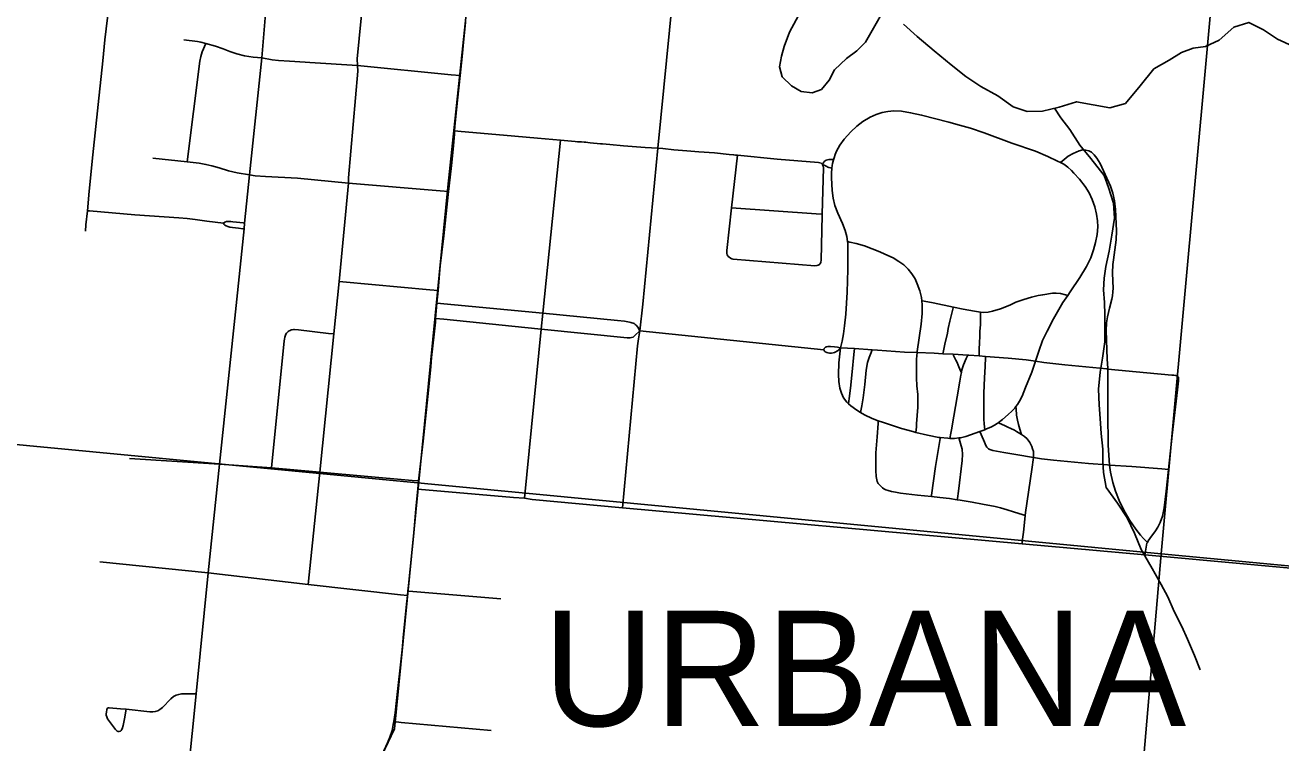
# Model space of a CAD drawing. Extents: x 0 to 1067, y 0 to 440.
# Drawn here: x 801.667 to 802.698, y 351.244 to 351.834 of the extents above; entities that cross this region are included whole.
import ezdxf

# ---------------------------------------------------------------- set-up
doc = ezdxf.new("R2010")
doc.units = 0
for name, color, linetype in [('GM_X_City_Street', 7, 'Continuous'), ('GM_X_Corporation_Text', 7, 'Continuous'), ('GM_X_County_Road', 7, 'Continuous'), ('GM_X_Minor_Lake', 7, 'Continuous'), ('GM_X_Minor_River', 7, 'Continuous'), ('GM_X_Rail_Line', 7, 'Continuous'), ('GM_X_Section', 7, 'Continuous'), ('GM_X_US_Route', 7, 'Continuous'), ('GM_X_US_Shield', 7, 'Continuous')]:
    doc.layers.add(name, color=color, linetype=linetype)

msp = doc.modelspace()

# ---------------------------------------------------------------- linework, layer by layer
at = {"layer": 'GM_X_City_Street'}
msp.add_line((802.1721, 351.5828), (802.3229, 351.5672), dxfattribs=at)
for points in [[(801.8021, 351.1668), (801.8013, 351.1722), (801.8002, 351.1796), (801.7997, 351.1858), (801.7996, 351.194), (801.8001, 351.2046), (801.8012, 351.2195), (801.8079, 351.2847), (801.8177, 351.3839), (801.8269, 351.4733), (801.8412, 351.6088), (801.8471, 351.6664), (801.8476, 351.6712), (801.8516, 351.7108), (801.8617, 351.8067), (801.8697, 351.9024), (801.8789, 352.0004), (801.8856, 352.0728), (801.889, 352.1079), (801.8931, 352.1484)], [(802.1577, 351.4374), (802.17, 351.5704), (802.1708, 351.5761), (802.1721, 351.5828), (802.1744, 351.6045), (802.1869, 351.7326), (802.1989, 351.8547), (802.1994, 351.8573), (802.2003, 351.8598), (802.2012, 351.8626), (802.2025, 351.8676), (802.203, 351.8718), (802.2069, 351.9252), (802.2103, 351.9706), (802.2168, 352.0403), (802.2174, 352.0445), (802.2246, 352.1188)], [(801.8998, 351.3744), (801.9094, 351.4666), (801.9207, 351.5801), (801.9252, 351.6233), (801.9328, 351.7038), (801.9328, 351.7083), (801.9405, 351.7959), (801.9402, 351.8004), (801.9399, 351.8061), (801.9486, 351.8952)], [(801.7169, 351.6646), (801.7174, 351.6696), (801.7185, 351.6812), (801.7201, 351.6974), (801.7231, 351.7271), (801.7275, 351.7685), (801.7312, 351.8044), (801.733, 351.8217), (801.735, 351.8397), (801.7352, 351.8436), (801.7345, 351.8462), (801.733, 351.8485), (801.7309, 351.8503), (801.7286, 351.8516), (801.725, 351.8526), (801.7218, 351.8532), (801.7115, 351.8549), (801.7009, 351.8569), (801.6911, 351.8585), (801.6842, 351.8593), (801.6769, 351.8599), (801.6713, 351.8599), (801.6662, 351.8597)], [(801.7977, 351.8215), (801.8088, 351.8203), (801.8117, 351.8197), (801.8158, 351.8186), (801.8238, 351.8163), (801.83, 351.8143), (801.8354, 351.812), (801.8412, 351.8101), (801.8476, 351.8084), (801.8546, 351.8074), (801.8617, 351.8067), (801.8702, 351.8052), (801.8754, 351.8046), (801.8844, 351.804), (801.8974, 351.8033), (801.9012, 351.8031), (801.9402, 351.8004), (802.0172, 351.7929), (802.0245, 351.7922)], [(801.8005, 351.7214), (801.8109, 351.8041), (801.8117, 351.8078), (801.8128, 351.8118), (801.8158, 351.8186)], [(802.3367, 351.5687), (802.3382, 351.5743), (802.3391, 351.5802), (802.3399, 351.5868), (802.3412, 351.5963), (802.3422, 351.6143), (802.3427, 351.6329), (802.3428, 351.6485), (802.3426, 351.6553), (802.3425, 351.6561), (802.3419, 351.6602), (802.3406, 351.665), (802.3383, 351.6707), (802.3344, 351.6792), (802.3321, 351.6856), (802.3307, 351.6917), (802.3298, 351.6978), (802.3293, 351.7084), (802.3293, 351.7109), (802.3294, 351.7129), (802.3296, 351.7153), (802.3297, 351.7163), (802.3299, 351.7185), (802.3302, 351.7202), (802.331, 351.7231), (802.3314, 351.7246), (802.3324, 351.7275), (802.3334, 351.7301), (802.3362, 351.735), (802.3398, 351.74), (802.3452, 351.7461), (802.3501, 351.7508), (802.3551, 351.7545), (802.361, 351.758), (802.366, 351.7603), (802.3708, 351.7619), (802.3756, 351.7628), (802.3806, 351.7632), (802.3868, 351.7629), (802.3942, 351.7618), (802.4033, 351.7598), (802.4255, 351.754), (802.4343, 351.7516), (802.4433, 351.749), (802.4546, 351.7452), (802.4773, 351.7368), (802.4967, 351.7301), (802.507, 351.7258), (802.5149, 351.7221), (802.5172, 351.7208)], [(802.02, 351.7468), (802.0254, 351.7463), (802.0602, 351.7433), (802.088, 351.7408), (802.1069, 351.7391), (802.1188, 351.738), (802.1207, 351.7379), (802.1241, 351.7378), (802.1264, 351.7376), (802.1276, 351.7375), (802.1294, 351.7373), (802.1312, 351.7371), (802.1396, 351.7362), (802.1414, 351.7361), (802.1475, 351.7356), (802.1586, 351.7346), (802.1765, 351.7333), (802.1869, 351.7326), (802.1908, 351.7323), (802.2, 351.7314), (802.2105, 351.7304), (802.2204, 351.7297), (802.2333, 351.7287), (802.2454, 351.7275), (802.249, 351.7272), (802.2506, 351.7269), (802.2522, 351.7268), (802.2847, 351.7236), (802.3186, 351.7208), (802.3198, 351.7206), (802.3207, 351.7203), (802.3213, 351.7199), (802.3219, 351.7192)], [(802.0773, 351.4454), (802.0911, 351.584), (802.0924, 351.5971), (802.1069, 351.7391)], [(802.5886, 351.409), (802.5871, 351.4105), (802.5855, 351.4121), (802.583, 351.4149), (802.5791, 351.4197), (802.5742, 351.4269), (802.5696, 351.435), (802.5655, 351.4434), (802.5625, 351.4509), (802.5602, 351.4581), (802.5584, 351.4666), (802.5576, 351.4725), (802.5571, 351.4764), (802.5564, 351.4889), (802.5561, 351.515), (802.5561, 351.537), (802.5561, 351.5513), (802.556, 351.5521), (802.5557, 351.5594), (802.5547, 351.583), (802.555, 351.5892), (802.5558, 351.5941), (802.5576, 351.6014), (802.5594, 351.6086), (802.5599, 351.6115), (802.5602, 351.6146), (802.5604, 351.6178), (802.5601, 351.6234), (802.5599, 351.6302), (802.5603, 351.637), (802.5609, 351.6409), (802.563, 351.6574), (802.5633, 351.6648), (802.5625, 351.6822), (802.5617, 351.6895), (802.5603, 351.6956), (802.5583, 351.7015), (802.554, 351.7111), (802.5498, 351.7201), (802.5472, 351.7244), (802.5449, 351.7273), (802.5426, 351.7293), (802.5404, 351.7305), (802.538, 351.7311), (802.5356, 351.7312), (802.5326, 351.7305), (802.5277, 351.7283), (802.5237, 351.726), (802.5202, 351.7233), (802.5172, 351.7208)], [(801.7723, 351.7244), (801.8005, 351.7214), (801.8104, 351.7203), (801.8159, 351.7193), (801.8207, 351.7182), (801.8267, 351.7164), (801.8344, 351.714), (801.8416, 351.7123), (801.8516, 351.7108), (801.8563, 351.71), (801.8647, 351.7093), (801.8911, 351.7079), (801.9328, 351.7038), (802.0082, 351.6975), (802.015, 351.697)], [(802.2441, 351.6443), (802.2437, 351.6452), (802.2434, 351.6461), (802.2433, 351.647), (802.2434, 351.6485), (802.2473, 351.6837), (802.2522, 351.7268)], [(802.3219, 351.7192), (802.3224, 351.7204), (802.3229, 351.7212), (802.3234, 351.7218), (802.3241, 351.7223), (802.325, 351.7227), (802.326, 351.723), (802.3272, 351.7233), (802.328, 351.7234), (802.3292, 351.7234), (802.3301, 351.7233), (802.331, 351.7231)], [(802.3367, 351.5687), (802.3354, 351.5564), (802.335, 351.5467), (802.3352, 351.5411), (802.3361, 351.5356), (802.3374, 351.5315), (802.3393, 351.5276), (802.3419, 351.5241), (802.3434, 351.5227), (802.3451, 351.5211), (802.3501, 351.5175), (802.3532, 351.5157), (802.3565, 351.5137), (802.3627, 351.5108), (802.3677, 351.5089), (802.372, 351.5073), (802.3867, 351.5024), (802.3961, 351.4999), (802.3985, 351.4993), (802.4082, 351.4969), (802.4173, 351.4952), (802.4186, 351.4951), (802.4247, 351.4945), (802.4264, 351.4944), (802.4303, 351.4944), (802.4338, 351.4947), (802.4353, 351.4948), (802.4395, 351.4958), (802.4512, 351.5), (802.4552, 351.5015), (802.4561, 351.5019), (802.4607, 351.5039), (802.463, 351.5051), (802.4652, 351.5065), (802.4661, 351.5072), (802.4697, 351.5098), (802.4743, 351.5139), (802.4773, 351.5168), (802.4797, 351.5193), (802.4806, 351.5205), (802.482, 351.5222), (802.4836, 351.5248), (802.4857, 351.5289), (802.4886, 351.5362), (802.4937, 351.5488), (802.4967, 351.5577), (802.4996, 351.5659), (802.5026, 351.5746), (802.5062, 351.5825), (802.5114, 351.5924), (802.5193, 351.6058), (802.5232, 351.6116), (802.5251, 351.6146), (802.5331, 351.6264), (802.5385, 351.6355), (802.5421, 351.6427), (802.5445, 351.6491), (802.5461, 351.6551), (802.5473, 351.6618), (802.5478, 351.668), (802.5477, 351.673), (802.5469, 351.6785), (802.5455, 351.6845), (802.5434, 351.6904), (802.5407, 351.696), (802.5374, 351.7013), (802.5329, 351.7072), (802.5283, 351.7122), (802.5263, 351.7142), (802.5232, 351.7171), (802.5199, 351.7194), (802.5172, 351.7208)], [(802.3199, 351.6378), (802.3205, 351.639), (802.3207, 351.6406), (802.3216, 351.6776), (802.3216, 351.6785), (802.3227, 351.7164), (802.3225, 351.7178), (802.3223, 351.7185), (802.3219, 351.7192)], [(802.3219, 351.7192), (802.3238, 351.7183), (802.3254, 351.7175), (802.3263, 351.7171), (802.3272, 351.7169), (802.3285, 351.7165), (802.3297, 351.7163)], [(801.7185, 351.6812), (801.7203, 351.6811), (801.7574, 351.678), (801.7937, 351.6754), (801.8004, 351.6748), (801.807, 351.6741), (801.8167, 351.6728), (801.8302, 351.6711)], [(802.2473, 351.6837), (802.3168, 351.6788), (802.3216, 351.6785)], [(801.8302, 351.6711), (801.8313, 351.672), (801.8326, 351.6724), (801.8343, 351.6725), (801.8362, 351.6724), (801.8379, 351.6722), (801.8409, 351.672), (801.8465, 351.6713), (801.8476, 351.6712)], [(801.8302, 351.6711), (801.8305, 351.6702), (801.8313, 351.6694), (801.8324, 351.6688), (801.8338, 351.6683), (801.8355, 351.6679), (801.8377, 351.6676), (801.8425, 351.667), (801.8461, 351.6665), (801.8471, 351.6664)], [(802.3985, 351.4993), (802.399, 351.5039), (802.3992, 351.5063), (802.4003, 351.5199), (802.4001, 351.5305), (802.3993, 351.5376), (802.399, 351.5441), (802.399, 351.5519), (802.3992, 351.5595), (802.3995, 351.5648), (802.3995, 351.5657), (802.4029, 351.5882), (802.4037, 351.597), (802.4037, 351.6039), (802.4034, 351.6072), (802.4031, 351.6101), (802.4018, 351.6155), (802.3997, 351.6213), (802.3979, 351.6253), (802.3953, 351.6295), (802.3922, 351.6334), (802.3886, 351.6368), (802.3846, 351.6397), (802.3798, 351.6425), (802.373, 351.6457), (802.369, 351.6474), (802.3564, 351.6525), (802.3496, 351.6545), (802.3445, 351.6556), (802.3425, 351.6561)], [(802.2441, 351.6443), (802.2445, 351.6438), (802.245, 351.6433), (802.2464, 351.6424), (802.2474, 351.6418), (802.2486, 351.6415), (802.3156, 351.636), (802.3174, 351.6362), (802.3185, 351.6365), (802.3194, 351.637), (802.3199, 351.6378)], [(801.9252, 351.6233), (801.9281, 351.623), (801.9997, 351.6164), (802.0064, 351.6157)], [(802.4034, 351.6072), (802.4053, 351.6069), (802.4129, 351.6056), (802.4294, 351.6022), (802.4375, 351.6005), (802.4468, 351.5987), (802.4516, 351.598), (802.4542, 351.5977), (802.458, 351.598), (802.4616, 351.5987), (802.4681, 351.6006), (802.4756, 351.6037), (802.4806, 351.6061), (802.4871, 351.6084), (802.4936, 351.6103), (802.499, 351.6116), (802.5027, 351.6123), (802.5107, 351.6136), (802.5137, 351.6137), (802.5174, 351.6133), (802.5213, 351.6121), (802.5232, 351.6116)], [(802.0055, 351.6055), (802.0924, 351.5971), (802.1538, 351.5911), (802.1595, 351.5905), (802.1634, 351.5898), (802.1645, 351.5896), (802.1655, 351.5893), (802.1664, 351.589), (802.1673, 351.5886), (802.1682, 351.5879), (802.169, 351.5873), (802.1703, 351.5856), (802.1721, 351.5828)], [(802.4208, 351.5638), (802.421, 351.5649), (802.4223, 351.5718), (802.4244, 351.5808), (802.4251, 351.5845), (802.4264, 351.5905), (802.4292, 351.6015), (802.4294, 351.6022)], [(802.4505, 351.5621), (802.4506, 351.5678), (802.4507, 351.5726), (802.4511, 351.5786), (802.4512, 351.5823), (802.4515, 351.5877), (802.4516, 351.5961), (802.4516, 351.598)], [(802.0044, 351.5929), (802.0112, 351.5922), (802.0882, 351.5843), (802.0911, 351.584), (802.1616, 351.577), (802.164, 351.577), (802.1652, 351.5772), (802.1664, 351.5775), (802.1672, 351.5781), (802.168, 351.5788), (802.1721, 351.5828)], [(801.8696, 351.4701), (801.88, 351.5744), (801.8802, 351.5759), (801.8805, 351.5774), (801.8808, 351.5783), (801.8811, 351.5792), (801.8815, 351.5799), (801.8821, 351.5807), (801.8827, 351.5815), (801.8834, 351.5821), (801.8842, 351.5826), (801.885, 351.583), (801.8859, 351.5834), (801.8867, 351.5836), (801.8878, 351.5837), (801.8886, 351.5837), (801.8917, 351.5834), (801.9165, 351.5806), (801.9207, 351.5801)], [(802.3229, 351.5672), (802.3233, 351.5681), (802.3238, 351.5687), (802.3244, 351.5692), (802.3252, 351.5696), (802.3263, 351.5697), (802.3284, 351.5698), (802.3317, 351.5696), (802.3343, 351.5692), (802.3367, 351.5687)], [(802.3229, 351.5672), (802.3235, 351.566), (802.3242, 351.5653), (802.3254, 351.5648), (802.3265, 351.5646), (802.3277, 351.5644), (802.3292, 351.5644), (802.3306, 351.5646), (802.3318, 351.565), (802.3328, 351.5655), (802.3338, 351.566), (802.3347, 351.5666), (802.3367, 351.5687)], [(802.3367, 351.5687), (802.3483, 351.5681), (802.3626, 351.5671), (802.367, 351.5668), (802.3893, 351.5652), (802.3995, 351.5648), (802.4135, 351.5642), (802.4208, 351.5638), (802.4291, 351.5634), (802.4411, 351.5628), (802.4421, 351.5627), (802.4505, 351.5621), (802.4557, 351.5617), (802.4743, 351.5602), (802.4891, 351.5588), (802.4967, 351.5577), (802.5035, 351.5566), (802.5208, 351.5547), (802.5554, 351.5514), (802.5561, 351.5513), (802.5881, 351.5482), (802.6087, 351.5464), (802.6103, 351.5462), (802.6119, 351.5459), (802.6127, 351.5456), (802.6134, 351.5453), (802.614, 351.5445)], [(802.3434, 351.5227), (802.3439, 351.5272), (802.345, 351.5356), (802.3464, 351.5489), (802.3477, 351.5632), (802.3483, 351.5681)], [(802.3532, 351.5157), (802.3542, 351.521), (802.3554, 351.5276), (802.3567, 351.5387), (802.3578, 351.5505), (802.3589, 351.5566), (802.3601, 351.5608), (802.3612, 351.5636), (802.3626, 351.5671)], [(802.4264, 351.4944), (802.4272, 351.4987), (802.4278, 351.5015), (802.4298, 351.5127), (802.4326, 351.5285), (802.4346, 351.5414), (802.4354, 351.5463), (802.4359, 351.5485), (802.4353, 351.5499), (802.4334, 351.5544), (802.4324, 351.5566), (802.4314, 351.5587), (802.4295, 351.5625), (802.4291, 351.5634)], [(802.4359, 351.5485), (802.4363, 351.5506), (802.4376, 351.5547), (802.4398, 351.5599), (802.4411, 351.5628)], [(802.4552, 351.5015), (802.455, 351.5035), (802.4547, 351.5067), (802.4544, 351.5098), (802.4543, 351.5166), (802.4543, 351.5258), (802.4544, 351.5314), (802.4549, 351.5442), (802.4555, 351.5535), (802.4557, 351.5607), (802.4557, 351.5617)], [(802.5864, 351.3987), (802.587, 351.4017), (802.5875, 351.405), (802.5882, 351.4082), (802.5886, 351.409), (802.5892, 351.4103), (802.5905, 351.4122), (802.5953, 351.4184), (802.5973, 351.4215), (802.5992, 351.4254), (802.601, 351.4306), (802.6024, 351.4373), (802.6041, 351.4509), (802.606, 351.4689), (802.609, 351.4971), (802.6132, 351.5342), (802.614, 351.5416), (802.6141, 351.543), (802.614, 351.5445)], [(802.4853, 351.4975), (802.4848, 351.4993), (802.4834, 351.5039), (802.4828, 351.5059), (802.4819, 351.5092), (802.4813, 351.5134), (802.4808, 351.5185), (802.4806, 351.5205)], [(802.3677, 351.5089), (802.3676, 351.5067), (802.3667, 351.4955), (802.3658, 351.4825), (802.3658, 351.4748), (802.3658, 351.4679), (802.3661, 351.4631), (802.3664, 351.4604), (802.3668, 351.459), (802.3676, 351.4573), (802.3686, 351.4561), (802.3697, 351.455), (802.3713, 351.4537), (802.3722, 351.453), (802.374, 351.4522), (802.3759, 351.4515), (802.3787, 351.4507), (802.3819, 351.4502), (802.386, 351.4495), (802.3907, 351.4489), (802.3998, 351.4478), (802.4113, 351.4466), (802.4182, 351.4459), (802.4263, 351.4449), (802.4326, 351.444), (802.4349, 351.4437), (802.4448, 351.4419), (802.4533, 351.4403), (802.4637, 351.4384), (802.4681, 351.4373), (802.4734, 351.4358), (802.4787, 351.4341), (802.4866, 351.4316), (802.4883, 351.431)], [(802.4857, 351.4078), (802.4859, 351.4096), (802.4868, 351.4174), (802.4876, 351.4252), (802.4883, 351.431), (802.4886, 351.4335), (802.4937, 351.4687), (802.495, 351.4788), (802.4951, 351.4797), (802.495, 351.4835), (802.4944, 351.4859), (802.4938, 351.4877), (802.492, 351.491), (802.4898, 351.494), (802.4876, 351.4959), (802.4853, 351.4975), (802.4813, 351.5001), (802.4796, 351.501), (802.4764, 351.5026), (802.4741, 351.5037), (802.4723, 351.5045), (802.4683, 351.5062), (802.4661, 351.5072)], [(802.4113, 351.4466), (802.4115, 351.4478), (802.4148, 351.4712), (802.4185, 351.4943), (802.4186, 351.4951)], [(802.4326, 351.444), (802.4328, 351.4451), (802.4336, 351.451), (802.4367, 351.4763), (802.4369, 351.4812), (802.4365, 351.4855), (802.4357, 351.4882), (802.434, 351.4939), (802.4338, 351.4947)], [(802.4512, 351.5), (802.4541, 351.4931), (802.4563, 351.488), (802.4567, 351.4872), (802.4574, 351.4865), (802.4583, 351.4859), (802.4594, 351.4853), (802.4617, 351.4845), (802.4709, 351.4827), (802.4807, 351.4811), (802.495, 351.4788), (802.5018, 351.4777), (802.5114, 351.4765), (802.5288, 351.4747), (802.5403, 351.4738), (802.5558, 351.4727), (802.5576, 351.4725), (802.5759, 351.4713), (802.6005, 351.4693), (802.606, 351.4689)], [(801.7532, 351.4779), (801.8269, 351.4733), (801.8696, 351.4701), (801.9094, 351.4666), (801.985, 351.4599), (801.9904, 351.4594)], [(801.9897, 351.4527), (802.0684, 351.4459), (802.0773, 351.4454), (802.0835, 351.4443), (802.1577, 351.4374), (802.4857, 351.4078), (802.5864, 351.3987), (802.6045, 351.3971)], [(801.7287, 351.393), (801.8177, 351.3839), (801.8998, 351.3744), (801.9755, 351.3659), (801.9813, 351.3653)], [(801.9817, 351.369), (801.9858, 351.3687), (802.0578, 351.3625)], [(801.7504, 351.2719), (801.7491, 351.264), (801.7479, 351.2586), (801.747, 351.2558), (801.7466, 351.2551), (801.7462, 351.2545), (801.7456, 351.254), (801.7447, 351.2537), (801.7438, 351.2538), (801.743, 351.2541), (801.7422, 351.2547), (801.7417, 351.2553), (801.7351, 351.2641), (801.7344, 351.2657), (801.734, 351.2672), (801.734, 351.2683), (801.7341, 351.2695), (801.7345, 351.2717), (801.7349, 351.2725), (801.7356, 351.273), (801.7364, 351.2732), (801.7456, 351.2724), (801.7504, 351.2719), (801.7697, 351.2699), (801.7723, 351.2698), (801.7743, 351.2701), (801.7763, 351.2707), (801.778, 351.2717), (801.7801, 351.2733), (801.7871, 351.2805), (801.7893, 351.2824), (801.7913, 351.2835), (801.7935, 351.2842), (801.7958, 351.2845), (801.7995, 351.2846), (801.8079, 351.2847)], [(801.97, 351.2618), (801.9761, 351.2612), (802.0499, 351.2545)]]:
    msp.add_lwpolyline(points, dxfattribs=at)
at = {"layer": 'GM_X_County_Road'}
msp.add_lwpolyline([(803.0994, 351.3509), (802.7961, 351.3796), (802.6045, 351.3971)], dxfattribs=at)
at = {"layer": 'GM_X_Minor_Lake'}
msp.add_lwpolyline([(802.3139, 351.8603), (802.3102, 351.8555), (802.3045, 351.846), (802.3003, 351.8381), (802.2949, 351.8279), (802.2906, 351.8162), (802.2883, 351.8082), (802.2867, 351.7995), (802.2889, 351.7912), (802.2964, 351.7839), (802.3043, 351.7793), (802.3134, 351.7781), (802.321, 351.7807), (802.3275, 351.7886), (802.3317, 351.7969), (802.3416, 351.8063), (802.35, 351.8127), (802.3572, 351.8198), (802.3615, 351.8274), (802.3661, 351.8349), (802.3707, 351.8432), (802.3771, 351.8458)], dxfattribs=at)
at = {"layer": 'GM_X_Minor_River'}
for points in [[(802.3884, 351.8344), (802.3997, 351.8244), (802.4136, 351.8126), (802.4275, 351.8011), (802.4395, 351.7915), (802.4519, 351.7834), (802.4658, 351.7757), (802.4783, 351.7666), (802.4899, 351.7627), (802.5024, 351.7629), (802.5161, 351.7663), (802.5305, 351.7707), (802.5577, 351.7659), (802.5706, 351.7692), (802.5828, 351.7839), (802.5939, 351.7979), (802.6064, 351.805), (802.6167, 351.8113), (802.6262, 351.8147), (802.6364, 351.8161), (802.6474, 351.8213), (802.6596, 351.8319), (802.6718, 351.8359), (802.6838, 351.8298), (802.6955, 351.8221), (802.7079, 351.8163)], [(802.5124, 351.7654), (802.5175, 351.7575), (802.525, 351.748), (802.5332, 351.735), (802.5422, 351.7243), (802.5531, 351.7102), (802.5568, 351.7003), (802.5608, 351.6874), (802.5615, 351.6753), (802.5595, 351.6613), (802.5571, 351.648), (802.5544, 351.6355), (802.5531, 351.626), (802.5527, 351.6162), (802.5534, 351.6059), (802.5536, 351.5957), (802.5536, 351.584), (802.5538, 351.5737), (802.5518, 351.5601), (802.5499, 351.5487), (802.5486, 351.5347), (802.5489, 351.5218), (802.5499, 351.5108), (802.5506, 351.4983), (802.552, 351.4854), (802.5519, 351.4759), (802.5526, 351.4664), (802.5547, 351.4539), (802.5641, 351.4413), (802.5719, 351.4291), (802.5779, 351.4165), (802.5835, 351.4032), (802.5924, 351.3876), (802.5999, 351.3743), (802.6055, 351.3644), (802.6107, 351.3522), (802.617, 351.34), (802.6214, 351.3294), (802.6274, 351.3161), (802.6318, 351.3043)]]:
    msp.add_lwpolyline(points, dxfattribs=at)
at = {"layer": 'GM_X_Rail_Line'}
msp.add_lwpolyline([(801.7549, 350.8021), (801.9705, 351.256), (802.0144, 351.7006), (802.0688, 352.214), (802.103, 352.5629), (802.1206, 352.634), (802.1311, 352.6893)], dxfattribs=at)
at = {"layer": 'GM_X_Section'}
for points in [[(802.6931, 352.4236), (802.5998, 351.3996), (801.5595, 351.4988), (801.6612, 352.5101)], [(802.6931, 352.4236), (803.6983, 352.312), (803.5984, 351.3051), (802.5998, 351.3996)]]:
    msp.add_lwpolyline(points, close=True, dxfattribs=at)
at = {"layer": 'GM_X_US_Route'}
for points in [[(801.9897, 351.4527), (801.9904, 351.4594), (801.9941, 351.4921), (801.9979, 351.5288), (802.0005, 351.553), (802.0011, 351.5608), (802.0031, 351.5798), (802.0042, 351.5899), (802.0044, 351.5929), (802.0055, 351.6055), (802.0064, 351.6157), (802.0073, 351.6261), (802.0082, 351.636), (802.011, 351.6607), (802.0142, 351.6895), (802.015, 351.697), (802.0155, 351.7018), (802.0174, 351.7184), (802.0187, 351.7317), (802.0198, 351.7442), (802.02, 351.7468), (802.0205, 351.7535), (802.0224, 351.7721), (802.0245, 351.7922), (802.0262, 351.808), (802.0276, 351.8223), (802.0288, 351.8358)], [(801.9605, 351.2349), (801.965, 351.2443), (801.9669, 351.249), (801.9686, 351.2544), (801.9698, 351.2608), (801.97, 351.2618), (801.9711, 351.269), (801.972, 351.2766), (801.9768, 351.3207), (801.9778, 351.3306), (801.9806, 351.3583), (801.9813, 351.3653), (801.9817, 351.369), (801.9821, 351.3736), (801.9865, 351.4166), (801.9882, 351.4364), (801.9897, 351.4527)]]:
    msp.add_lwpolyline(points, dxfattribs=at)
at = {"layer": 'GM_X_US_Shield'}
for points in [[(801.4897, 350.8021), (802.5487, 350.8021), (802.5998, 351.3996), (801.5595, 351.4988)], [(802.5487, 350.8021), (803.5544, 350.8021), (803.5984, 351.3051), (802.5998, 351.3996)]]:
    msp.add_lwpolyline(points, close=True, dxfattribs=at)

# ---------------------------------------------------------------- texts
at = {"layer": 'GM_X_Corporation_Text'}
msp.add_text('URBANA', height=0.0947, rotation=0, dxfattribs=at).set_placement((802.0927, 351.2581))

doc.saveas('drawing.dxf')
